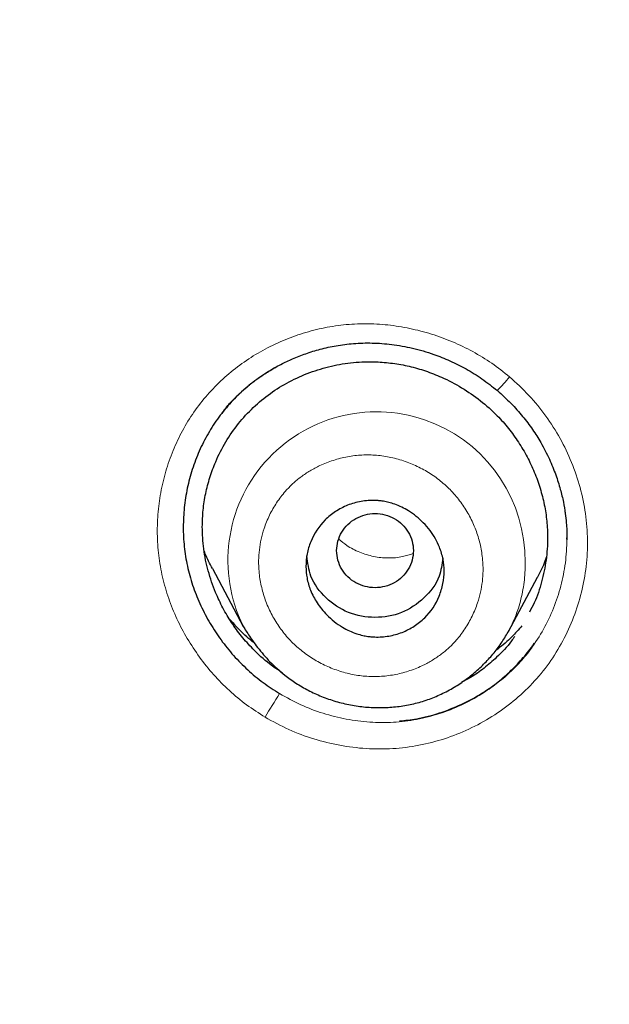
# Model space of a CAD drawing. Header units: millimetres. Extents: x 8 to 830, y 12 to 2106.
# Tile 365 of 624: x 431 to 439, y 1833 to 1846. Entities that reach past the tile are written whole.
import ezdxf

# ---------------------------------------------------------------- set-up
doc = ezdxf.new("R2010")
doc.units = ezdxf.units.MM

msp = doc.modelspace()

# ---------------------------------------------------------------- linework, layer by layer
at = {"color": 7, "linetype": 'Continuous', "lineweight": 30}
for p, q in [((438.214, 1839.315), (438.215, 1839.331)), ((438.216, 1839.323), (438.216, 1839.331)), ((438.216, 1839.323), (438.216, 1839.331)), ((433.6, 1838.93), (434.001, 1838.178)), ((437.455, 1838.112), (437.832, 1838.82)), ((433.938, 1838.102), (433.938, 1838.102)), ((433.938, 1838.102), (433.938, 1838.102)), ((437.457, 1838.12), (437.453, 1838.113))]:
    msp.add_line(p, q, dxfattribs=at)
at = {"color": 8, "linetype": 'Continuous', "lineweight": 0}
msp.add_line((437.453, 1838.113), (437.446, 1838.099), dxfattribs=at)
for centre, radius, start, end in [((434.896, 1843.559), 3.341, 316.2496, 320.3592), ((435.736, 1839.038), 1.934, 3.6952, 206.1592), ((440.327, 1833.496), 6.981, 146.9675, 149.9226)]:
    msp.add_arc(centre, radius, start, end, dxfattribs=at)
at = {"color": 7, "linetype": 'Continuous', "lineweight": 30}
for points, knots in [([(510.735, 1777.283), (511.196, 1778.511), (512.114, 1780.956), (513.098, 1784.726), (513.872, 1788.507), (514.456, 1792.3), (514.943, 1796.485), (515.298, 1801.065), (515.507, 1806.03), (515.602, 1811.577), (515.593, 1817.706), (515.581, 1824.436), (515.477, 1831.185), (515.158, 1837.963), (514.614, 1843.619), (513.944, 1848.142), (513.279, 1851.54), (512.399, 1854.924), (511.244, 1858.268), (509.826, 1861.345), (508.149, 1864.109), (506.256, 1866.524), (504.046, 1868.669), (501.607, 1870.523), (499.025, 1872.121), (495.903, 1873.724), (492.217, 1875.246), (487.967, 1876.614), (483.651, 1877.697), (479.286, 1878.524), (474.885, 1879.093), (470.474, 1879.417), (466.081, 1879.544), (461.71, 1879.555), (457.339, 1879.543), (452.947, 1879.415), (448.536, 1879.093), (444.134, 1878.525), (439.769, 1877.697), (435.453, 1876.616), (431.203, 1875.245), (427.517, 1873.725), (424.396, 1872.122), (421.813, 1870.525), (419.375, 1868.669), (417.164, 1866.525), (415.271, 1864.109), (413.594, 1861.345), (412.176, 1858.269), (411.021, 1854.924), (410.141, 1851.54), (409.476, 1848.142), (408.806, 1843.619), (408.262, 1837.963), (407.943, 1831.185), (407.839, 1824.437), (407.828, 1817.706), (407.817, 1811.126), (407.941, 1804.673), (408.288, 1798.348), (408.866, 1792.889), (409.585, 1788.305), (410.354, 1784.591), (411.329, 1780.89), (412.232, 1778.489), (412.686, 1777.283)], [0, 0, 0, 0, 0.01422, 0.028301, 0.042283, 0.056188, 0.070046, 0.088148, 0.106186, 0.124159, 0.148558, 0.172923, 0.197399, 0.221993, 0.24671, 0.259145, 0.27167, 0.284302, 0.297067, 0.309991, 0.320883, 0.3319, 0.342924, 0.353811, 0.364567, 0.375221, 0.391058, 0.40678, 0.422432, 0.438055, 0.453668, 0.469227, 0.484683, 0.500001, 0.515318, 0.530774, 0.546334, 0.561944, 0.577571, 0.59322, 0.608942, 0.624779, 0.635434, 0.646191, 0.657076, 0.668103, 0.679114, 0.690014, 0.702933, 0.7157, 0.728331, 0.740856, 0.753291, 0.778008, 0.802602, 0.827078, 0.851444, 0.875842, 0.898728, 0.921719, 0.944802, 0.958463, 0.9722, 0.986034, 1, 1, 1, 1]), ([(510.735, 1777.283), (511.196, 1778.511), (512.114, 1780.956), (513.098, 1784.726), (513.872, 1788.507), (514.456, 1792.3), (514.943, 1796.485), (515.298, 1801.065), (515.507, 1806.03), (515.602, 1811.577), (515.593, 1817.706), (515.581, 1824.436), (515.477, 1831.185), (515.158, 1837.963), (514.614, 1843.619), (513.944, 1848.142), (513.279, 1851.54), (512.399, 1854.924), (511.244, 1858.268), (509.826, 1861.345), (508.149, 1864.109), (506.256, 1866.524), (504.046, 1868.669), (501.607, 1870.523), (499.025, 1872.121), (495.903, 1873.724), (492.217, 1875.246), (487.967, 1876.614), (483.651, 1877.697), (479.286, 1878.524), (474.885, 1879.093), (470.474, 1879.417), (466.081, 1879.544), (461.71, 1879.555), (457.339, 1879.543), (452.947, 1879.415), (448.536, 1879.093), (444.134, 1878.525), (439.769, 1877.697), (435.453, 1876.616), (431.203, 1875.245), (427.517, 1873.725), (424.396, 1872.122), (421.813, 1870.525), (419.375, 1868.669), (417.164, 1866.525), (415.271, 1864.109), (413.594, 1861.345), (412.176, 1858.269), (411.021, 1854.924), (410.141, 1851.54), (409.476, 1848.142), (408.806, 1843.619), (408.262, 1837.963), (407.943, 1831.185), (407.839, 1824.437), (407.828, 1817.706), (407.817, 1811.126), (407.941, 1804.673), (408.288, 1798.348), (408.866, 1792.889), (409.585, 1788.305), (410.354, 1784.591), (411.329, 1780.89), (412.232, 1778.489), (412.686, 1777.283)], [0, 0, 0, 0, 0.01422, 0.028301, 0.042283, 0.056188, 0.070046, 0.088148, 0.106186, 0.124159, 0.148558, 0.172923, 0.197399, 0.221993, 0.24671, 0.259145, 0.27167, 0.284302, 0.297067, 0.309991, 0.320883, 0.3319, 0.342924, 0.353811, 0.364567, 0.375221, 0.391058, 0.40678, 0.422432, 0.438055, 0.453668, 0.469227, 0.484683, 0.500001, 0.515318, 0.530774, 0.546334, 0.561944, 0.577571, 0.59322, 0.608942, 0.624779, 0.635434, 0.646191, 0.657076, 0.668103, 0.679114, 0.690014, 0.702933, 0.7157, 0.728331, 0.740856, 0.753291, 0.778008, 0.802602, 0.827078, 0.851444, 0.875842, 0.898728, 0.921719, 0.944802, 0.958463, 0.9722, 0.986034, 1, 1, 1, 1]), ([(509.342, 1777.405), (509.718, 1778.392), (510.47, 1780.366), (511.332, 1783.407), (512.046, 1786.476), (512.617, 1789.571), (513.077, 1792.68), (513.51, 1796.392), (513.859, 1800.711), (514.082, 1805.632), (514.182, 1810.777), (514.188, 1816.142), (514.173, 1821.731), (514.115, 1827.323), (513.942, 1832.92), (513.588, 1838.517), (513.084, 1843.169), (512.519, 1846.875), (511.991, 1849.641), (511.334, 1852.386), (510.519, 1855.094), (509.512, 1857.746), (508.383, 1860.098), (507.165, 1862.141), (505.916, 1863.888), (504.502, 1865.514), (502.758, 1867.162), (500.656, 1868.771), (498.205, 1870.302), (495.467, 1871.725), (492.454, 1873.021), (489.178, 1874.177), (485.839, 1875.143), (482.453, 1875.939), (478.747, 1876.63), (474.722, 1877.159), (470.387, 1877.487), (466.047, 1877.618), (461.711, 1877.632), (457.374, 1877.617), (453.033, 1877.484), (448.697, 1877.159), (444.672, 1876.63), (440.967, 1875.94), (437.582, 1875.144), (434.243, 1874.177), (430.966, 1873.02), (427.952, 1871.725), (425.215, 1870.302), (422.765, 1868.771), (420.664, 1867.161), (418.919, 1865.515), (417.506, 1863.888), (416.255, 1862.141), (415.039, 1860.097), (413.909, 1857.746), (412.902, 1855.094), (412.087, 1852.386), (411.43, 1849.642), (410.902, 1846.875), (410.337, 1843.17), (409.833, 1838.517), (409.479, 1832.921), (409.306, 1827.324), (409.248, 1821.731), (409.233, 1816.142), (409.239, 1810.852), (409.333, 1805.856), (409.537, 1801.159), (409.896, 1796.466), (410.376, 1792.367), (410.925, 1788.863), (411.488, 1785.949), (412.182, 1783.059), (413.011, 1780.196), (413.722, 1778.336), (414.078, 1777.405)], [0, 0, 0, 0, 0.011709, 0.0234, 0.035079, 0.046745, 0.058401, 0.070053, 0.08835, 0.106637, 0.124908, 0.145647, 0.166375, 0.187119, 0.207887, 0.228673, 0.249479, 0.259892, 0.270315, 0.28075, 0.291198, 0.301658, 0.31213, 0.319994, 0.327864, 0.335737, 0.343609, 0.354092, 0.364563, 0.37502, 0.38755, 0.400066, 0.41258, 0.425091, 0.437599, 0.45323, 0.468841, 0.484431, 0.499999, 0.515569, 0.531166, 0.546782, 0.562408, 0.574915, 0.587424, 0.599934, 0.612454, 0.624987, 0.635443, 0.645912, 0.656393, 0.664263, 0.672136, 0.680006, 0.687871, 0.698343, 0.708803, 0.71925, 0.729685, 0.740108, 0.750521, 0.771326, 0.792113, 0.81288, 0.833624, 0.854353, 0.875091, 0.892532, 0.909986, 0.927451, 0.944927, 0.955919, 0.966921, 0.977933, 0.988958, 1, 1, 1, 1]), ([(509.342, 1777.405), (509.718, 1778.392), (510.47, 1780.366), (511.332, 1783.407), (512.046, 1786.476), (512.617, 1789.571), (513.077, 1792.68), (513.51, 1796.392), (513.859, 1800.711), (514.082, 1805.632), (514.182, 1810.777), (514.188, 1816.142), (514.173, 1821.731), (514.115, 1827.323), (513.942, 1832.92), (513.588, 1838.517), (513.084, 1843.169), (512.519, 1846.875), (511.991, 1849.641), (511.334, 1852.386), (510.519, 1855.094), (509.512, 1857.746), (508.383, 1860.098), (507.165, 1862.141), (505.916, 1863.888), (504.502, 1865.514), (502.758, 1867.162), (500.656, 1868.771), (498.205, 1870.302), (495.467, 1871.725), (492.454, 1873.021), (489.178, 1874.177), (485.839, 1875.143), (482.453, 1875.939), (478.747, 1876.63), (474.722, 1877.159), (470.387, 1877.487), (466.047, 1877.618), (461.711, 1877.632), (457.374, 1877.617), (453.033, 1877.484), (448.697, 1877.159), (444.672, 1876.63), (440.967, 1875.94), (437.582, 1875.144), (434.243, 1874.177), (430.966, 1873.02), (427.952, 1871.725), (425.215, 1870.302), (422.765, 1868.771), (420.664, 1867.161), (418.919, 1865.515), (417.506, 1863.888), (416.255, 1862.141), (415.039, 1860.097), (413.909, 1857.746), (412.902, 1855.094), (412.087, 1852.386), (411.43, 1849.642), (410.902, 1846.875), (410.337, 1843.17), (409.833, 1838.517), (409.479, 1832.921), (409.306, 1827.324), (409.248, 1821.731), (409.233, 1816.142), (409.239, 1810.852), (409.333, 1805.856), (409.537, 1801.159), (409.896, 1796.466), (410.376, 1792.367), (410.925, 1788.863), (411.488, 1785.949), (412.182, 1783.059), (413.011, 1780.196), (413.722, 1778.336), (414.078, 1777.405)], [0, 0, 0, 0, 0.011709, 0.0234, 0.035079, 0.046745, 0.058401, 0.070053, 0.08835, 0.106637, 0.124908, 0.145647, 0.166375, 0.187119, 0.207887, 0.228673, 0.249479, 0.259892, 0.270315, 0.28075, 0.291198, 0.301658, 0.31213, 0.319994, 0.327864, 0.335737, 0.343609, 0.354092, 0.364563, 0.37502, 0.38755, 0.400066, 0.41258, 0.425091, 0.437599, 0.45323, 0.468841, 0.484431, 0.499999, 0.515569, 0.531166, 0.546782, 0.562408, 0.574915, 0.587424, 0.599934, 0.612454, 0.624987, 0.635443, 0.645912, 0.656393, 0.664263, 0.672136, 0.680006, 0.687871, 0.698343, 0.708803, 0.71925, 0.729685, 0.740108, 0.750521, 0.771326, 0.792113, 0.81288, 0.833624, 0.854353, 0.875091, 0.892532, 0.909986, 0.927451, 0.944927, 0.955919, 0.966921, 0.977933, 0.988958, 1, 1, 1, 1]), ([(461.71, 1876.725), (459.784, 1876.719), (455.935, 1876.707), (450.167, 1876.421), (444.906, 1875.774), (440.169, 1874.856), (435.962, 1873.771), (431.845, 1872.41), (428.301, 1870.9), (425.325, 1869.325), (422.897, 1867.771), (420.637, 1865.993), (418.61, 1863.96), (416.866, 1861.693), (415.304, 1859.086), (413.966, 1856.162), (412.868, 1852.965), (412.03, 1849.723), (411.394, 1846.461), (410.755, 1842.089), (410.234, 1836.589), (409.939, 1829.959), (409.858, 1823.313), (409.862, 1816.661), (409.876, 1810.844), (409.989, 1805.861), (410.175, 1801.713), (410.481, 1797.567), (410.938, 1793.43), (411.563, 1789.313), (412.42, 1785.241), (413.517, 1781.214), (414.571, 1778.631), (415.1, 1777.336)], [0, 0, 0, 0, 0.041855, 0.08362, 0.125415, 0.156959, 0.188537, 0.219976, 0.251431, 0.272568, 0.293656, 0.314639, 0.33578, 0.356911, 0.377922, 0.403277, 0.42848, 0.45338, 0.478142, 0.502858, 0.552306, 0.601886, 0.651609, 0.701376, 0.751127, 0.782208, 0.813287, 0.844384, 0.875537, 0.906709, 0.937788, 0.968814, 1, 1, 1, 1]), ([(461.71, 1876.622), (459.773, 1876.616), (455.903, 1876.604), (450.104, 1876.313), (444.815, 1875.656), (440.054, 1874.726), (435.827, 1873.625), (431.692, 1872.245), (428.137, 1870.71), (425.155, 1869.108), (422.728, 1867.526), (420.475, 1865.714), (418.469, 1863.641), (416.75, 1861.337), (415.217, 1858.695), (413.911, 1855.743), (412.846, 1852.527), (412.036, 1849.278), (411.423, 1846.017), (410.808, 1841.657), (410.309, 1836.18), (410.03, 1829.586), (409.958, 1822.982), (409.961, 1816.372), (409.978, 1810.591), (410.096, 1805.639), (410.286, 1801.52), (410.596, 1797.409), (411.054, 1793.307), (411.681, 1789.219), (412.539, 1785.169), (413.635, 1781.17), (414.685, 1778.609), (415.209, 1777.329)], [0, 0, 0, 0, 0.042133, 0.084172, 0.12624, 0.157991, 0.189772, 0.221412, 0.253078, 0.274358, 0.295572, 0.316692, 0.337987, 0.359238, 0.380387, 0.405921, 0.431187, 0.456106, 0.480854, 0.505526, 0.554819, 0.604169, 0.653612, 0.70311, 0.752631, 0.783561, 0.81446, 0.845339, 0.876228, 0.907207, 0.938215, 0.96912, 1, 1, 1, 1]), ([(433.71, 1840.937), (433.724, 1840.956), (433.752, 1840.994), (433.798, 1841.052), (433.854, 1841.114), (433.918, 1841.179), (433.996, 1841.251), (434.088, 1841.33), (434.201, 1841.415), (434.337, 1841.505), (434.487, 1841.59), (434.648, 1841.666), (434.818, 1841.733), (435.008, 1841.791), (435.215, 1841.837), (435.44, 1841.866), (435.683, 1841.872), (435.94, 1841.853), (436.21, 1841.805), (436.463, 1841.731), (436.696, 1841.638), (436.907, 1841.532), (437.115, 1841.404), (437.244, 1841.301), (437.31, 1841.249)], [0, 0, 0, 0, 0.02205, 0.041905, 0.06046, 0.084719, 0.109874, 0.140137, 0.175511, 0.216, 0.261602, 0.303503, 0.348931, 0.397863, 0.450276, 0.506159, 0.565638, 0.628828, 0.695768, 0.766436, 0.82185, 0.879273, 0.938663, 1, 1, 1, 1]), ([(433.71, 1840.937), (433.724, 1840.956), (433.752, 1840.994), (433.798, 1841.052), (433.854, 1841.114), (433.918, 1841.179), (433.996, 1841.251), (434.088, 1841.33), (434.201, 1841.415), (434.337, 1841.505), (434.487, 1841.59), (434.648, 1841.666), (434.818, 1841.733), (435.008, 1841.791), (435.215, 1841.837), (435.44, 1841.866), (435.683, 1841.872), (435.94, 1841.853), (436.21, 1841.805), (436.463, 1841.731), (436.696, 1841.638), (436.907, 1841.532), (437.115, 1841.404), (437.244, 1841.301), (437.31, 1841.249)], [0, 0, 0, 0, 0.02205, 0.041905, 0.06046, 0.084719, 0.109874, 0.140137, 0.175511, 0.216, 0.261602, 0.303503, 0.348931, 0.397863, 0.450276, 0.506159, 0.565638, 0.628828, 0.695768, 0.766436, 0.82185, 0.879273, 0.938663, 1, 1, 1, 1]), ([(434.41, 1841.544), (434.34, 1841.501), (434.197, 1841.414), (434, 1841.255), (433.819, 1841.077), (433.66, 1840.878), (433.524, 1840.662), (433.412, 1840.433), (433.324, 1840.194), (433.262, 1839.947), (433.226, 1839.694), (433.216, 1839.439), (433.232, 1839.184), (433.277, 1838.931), (433.348, 1838.684), (433.446, 1838.445), (433.566, 1838.215), (433.709, 1837.998), (433.873, 1837.795), (434.056, 1837.61), (434.255, 1837.442), (434.401, 1837.348), (434.474, 1837.302)], [0, 0, 0, 0, 0.048573, 0.098614, 0.148686, 0.198872, 0.249111, 0.299285, 0.349421, 0.399513, 0.449544, 0.499499, 0.549386, 0.599251, 0.649187, 0.699238, 0.749391, 0.7996, 0.849807, 0.899956, 0.950017, 1, 1, 1, 1]), ([(434.41, 1841.544), (434.34, 1841.501), (434.197, 1841.414), (434, 1841.255), (433.819, 1841.077), (433.66, 1840.878), (433.524, 1840.662), (433.412, 1840.433), (433.324, 1840.194), (433.262, 1839.947), (433.226, 1839.694), (433.216, 1839.439), (433.232, 1839.184), (433.277, 1838.931), (433.348, 1838.684), (433.446, 1838.445), (433.566, 1838.215), (433.709, 1837.998), (433.873, 1837.795), (434.056, 1837.61), (434.255, 1837.442), (434.401, 1837.348), (434.474, 1837.302)], [0, 0, 0, 0, 0.048573, 0.098614, 0.148686, 0.198872, 0.249111, 0.299285, 0.349421, 0.399513, 0.449544, 0.499499, 0.549386, 0.599251, 0.649187, 0.699238, 0.749391, 0.7996, 0.849807, 0.899956, 0.950017, 1, 1, 1, 1]), ([(433.468, 1839.475), (433.47, 1839.548), (433.475, 1839.693), (433.509, 1839.908), (433.564, 1840.119), (433.648, 1840.347), (433.768, 1840.584), (433.933, 1840.822), (434.128, 1841.033), (434.35, 1841.217), (434.598, 1841.37), (434.865, 1841.488), (435.146, 1841.573), (435.435, 1841.62), (435.704, 1841.628), (435.947, 1841.608), (436.163, 1841.568), (436.377, 1841.507), (436.607, 1841.417), (436.849, 1841.29), (437.093, 1841.122), (437.295, 1840.941), (437.458, 1840.757), (437.588, 1840.577), (437.701, 1840.387), (437.795, 1840.186), (437.87, 1839.978), (437.925, 1839.764), (437.957, 1839.548), (437.969, 1839.307), (437.951, 1839.041), (437.891, 1838.757), (437.816, 1838.528), (437.749, 1838.401), (437.727, 1838.361)], [0, 0, 0, 0, 0.027143, 0.054615, 0.081913, 0.109164, 0.146016, 0.182189, 0.218331, 0.254544, 0.290733, 0.327534, 0.364167, 0.400352, 0.436717, 0.463837, 0.490902, 0.518181, 0.545938, 0.582252, 0.618832, 0.655049, 0.682201, 0.70966, 0.736963, 0.764198, 0.791961, 0.819238, 0.846287, 0.873377, 0.909675, 0.945851, 0.982543, 1, 1, 1, 1]), ([(433.468, 1839.475), (433.47, 1839.548), (433.475, 1839.693), (433.509, 1839.908), (433.564, 1840.119), (433.648, 1840.347), (433.768, 1840.584), (433.933, 1840.822), (434.128, 1841.033), (434.35, 1841.217), (434.598, 1841.37), (434.865, 1841.488), (435.146, 1841.573), (435.435, 1841.62), (435.704, 1841.628), (435.947, 1841.608), (436.163, 1841.568), (436.377, 1841.507), (436.607, 1841.417), (436.849, 1841.29), (437.093, 1841.122), (437.295, 1840.941), (437.458, 1840.757), (437.588, 1840.577), (437.701, 1840.387), (437.795, 1840.186), (437.87, 1839.978), (437.925, 1839.764), (437.957, 1839.548), (437.969, 1839.307), (437.951, 1839.041), (437.891, 1838.757), (437.816, 1838.528), (437.749, 1838.401), (437.727, 1838.361)], [0, 0, 0, 0, 0.027143, 0.054615, 0.081913, 0.109164, 0.146016, 0.182189, 0.218331, 0.254544, 0.290733, 0.327534, 0.364167, 0.400352, 0.436717, 0.463837, 0.490902, 0.518181, 0.545938, 0.582252, 0.618832, 0.655049, 0.682201, 0.70966, 0.736963, 0.764198, 0.791961, 0.819238, 0.846287, 0.873377, 0.909675, 0.945851, 0.982543, 1, 1, 1, 1]), ([(437.31, 1841.249), (437.37, 1841.195), (437.487, 1841.09), (437.639, 1840.918), (437.768, 1840.746), (437.885, 1840.56), (437.987, 1840.362), (438.071, 1840.158), (438.13, 1839.97), (438.17, 1839.803), (438.195, 1839.657), (438.208, 1839.535), (438.214, 1839.436), (438.216, 1839.362), (438.216, 1839.321), (438.216, 1839.305)], [0, 0, 0, 0, 0.108669, 0.210955, 0.306996, 0.396872, 0.507172, 0.606661, 0.695377, 0.773336, 0.840535, 0.896796, 0.942057, 0.976423, 1, 1, 1, 1]), ([(437.31, 1841.249), (437.37, 1841.195), (437.487, 1841.09), (437.639, 1840.918), (437.768, 1840.746), (437.885, 1840.56), (437.987, 1840.362), (438.071, 1840.158), (438.13, 1839.97), (438.17, 1839.803), (438.195, 1839.657), (438.208, 1839.535), (438.214, 1839.436), (438.216, 1839.362), (438.216, 1839.321), (438.216, 1839.305)], [0, 0, 0, 0, 0.108669, 0.210955, 0.306996, 0.396872, 0.507172, 0.606661, 0.695377, 0.773336, 0.840535, 0.896796, 0.942057, 0.976423, 1, 1, 1, 1]), ([(434.817, 1838.957), (434.82, 1839.012), (434.827, 1839.123), (434.893, 1839.338), (435.019, 1839.533), (435.2, 1839.678), (435.359, 1839.761), (435.535, 1839.811), (435.675, 1839.821), (435.772, 1839.814), (435.83, 1839.807), (435.899, 1839.792), (436.012, 1839.758), (436.171, 1839.681), (436.323, 1839.558), (436.434, 1839.429), (436.504, 1839.322), (436.564, 1839.197), (436.607, 1839.056), (436.622, 1838.895), (436.606, 1838.733), (436.541, 1838.515), (436.412, 1838.32), (436.23, 1838.175), (436.071, 1838.094), (435.897, 1838.046), (435.762, 1838.036), (435.671, 1838.042), (435.618, 1838.048), (435.553, 1838.06), (435.44, 1838.092), (435.273, 1838.169), (435.123, 1838.288), (435.02, 1838.403), (434.945, 1838.507), (434.875, 1838.641), (434.826, 1838.802), (434.82, 1838.907), (434.817, 1838.957)], [0, 0, 0, 0, 0.029615, 0.05974, 0.121053, 0.152487, 0.184649, 0.217319, 0.25044, 0.258794, 0.269271, 0.281824, 0.29633, 0.331608, 0.375037, 0.399028, 0.421678, 0.443199, 0.472741, 0.499687, 0.529843, 0.560442, 0.62206, 0.653588, 0.685382, 0.71771, 0.750294, 0.757237, 0.76664, 0.778453, 0.792733, 0.828921, 0.874987, 0.893194, 0.910723, 0.943419, 0.973088, 1, 1, 1, 1]), ([(435.217, 1839.164), (435.221, 1839.122), (435.228, 1839.038), (435.28, 1838.92), (435.359, 1838.819), (435.465, 1838.742), (435.586, 1838.693), (435.717, 1838.676), (435.848, 1838.693), (435.97, 1838.742), (436.075, 1838.819), (436.155, 1838.92), (436.205, 1839.038), (436.223, 1839.164), (436.205, 1839.291), (436.155, 1839.408), (436.075, 1839.51), (435.97, 1839.587), (435.848, 1839.636), (435.717, 1839.653), (435.586, 1839.636), (435.465, 1839.587), (435.359, 1839.51), (435.28, 1839.408), (435.228, 1839.291), (435.221, 1839.206), (435.217, 1839.164)], [0, 0, 0, 0, 0.041659, 0.083341, 0.125, 0.166659, 0.208341, 0.25, 0.291659, 0.333341, 0.375, 0.416659, 0.458341, 0.5, 0.541659, 0.583341, 0.625, 0.666659, 0.708341, 0.75, 0.791659, 0.833341, 0.875, 0.916659, 0.958341, 1, 1, 1, 1]), ([(434.509, 1837.574), (434.453, 1837.611), (434.315, 1837.702), (434.14, 1837.865), (433.976, 1838.048), (433.846, 1838.226), (433.733, 1838.417), (433.628, 1838.64), (433.54, 1838.897), (433.479, 1839.185), (433.472, 1839.379), (433.468, 1839.475)], [0, 0, 0, 0, 0.0883476, 0.2178122, 0.3155478, 0.4125872, 0.5098684, 0.6083248, 0.7404357, 0.8702196, 1, 1, 1, 1]), ([(434.509, 1837.574), (434.453, 1837.611), (434.315, 1837.702), (434.14, 1837.865), (433.976, 1838.048), (433.846, 1838.226), (433.733, 1838.417), (433.628, 1838.64), (433.54, 1838.897), (433.479, 1839.185), (433.472, 1839.379), (433.468, 1839.475)], [0, 0, 0, 0, 0.0883476, 0.2178122, 0.3155478, 0.4125872, 0.5098684, 0.6083248, 0.7404357, 0.8702196, 1, 1, 1, 1]), ([(433.6, 1838.93), (433.567, 1838.994), (433.526, 1839.069), (433.497, 1839.149), (433.492, 1839.162)], [0, 0, 0, 0, 0.836943, 1, 1, 1, 1]), ([(436.598, 1839.066), (436.588, 1838.986), (436.565, 1838.791), (436.365, 1838.535), (436.072, 1838.335), (435.716, 1838.275), (435.36, 1838.336), (435.068, 1838.537), (434.865, 1838.801), (434.841, 1839.006), (434.831, 1839.097)], [0, 0, 0, 0, 0.09439, 0.227852, 0.36121, 0.494245, 0.627741, 0.760731, 0.894175, 1, 1, 1, 1]), ([(437.946, 1839.073), (437.941, 1839.058), (437.911, 1838.97), (437.87, 1838.882), (437.829, 1838.813), (437.827, 1838.81)], [0, 0, 0, 0, 0.165905, 0.966691, 1, 1, 1, 1]), ([(434.142, 1837.965), (434.134, 1837.97), (434.059, 1838.027), (433.95, 1838.13), (433.858, 1838.234), (433.82, 1838.276)], [0, 0, 0, 0, 0.064576, 0.624453, 1, 1, 1, 1]), ([(434.142, 1837.965), (434.134, 1837.97), (434.059, 1838.027), (433.95, 1838.13), (433.858, 1838.234), (433.82, 1838.276)], [0, 0, 0, 0, 0.064576, 0.624453, 1, 1, 1, 1]), ([(433.998, 1838.185), (434.008, 1838.168), (434.029, 1838.13), (434.072, 1838.064), (434.125, 1837.987), (434.214, 1837.866), (434.348, 1837.711), (434.519, 1837.558), (434.688, 1837.436), (434.848, 1837.342), (435.021, 1837.262), (435.206, 1837.198), (435.398, 1837.152), (435.593, 1837.124), (435.789, 1837.116), (435.984, 1837.127), (436.175, 1837.157), (436.36, 1837.205), (436.538, 1837.273), (436.708, 1837.358), (436.867, 1837.459), (437.014, 1837.573), (437.148, 1837.698), (437.268, 1837.831), (437.374, 1837.972), (437.432, 1838.073), (437.46, 1838.122)], [0, 0, 0, 0, 0.015522, 0.03397, 0.055921, 0.081775, 0.139783, 0.200651, 0.242831, 0.2863, 0.33109, 0.377181, 0.423802, 0.470242, 0.516458, 0.562404, 0.608042, 0.653356, 0.698468, 0.743611, 0.788609, 0.832807, 0.876092, 0.918417, 0.959734, 1, 1, 1, 1]), ([(437.63, 1838.184), (437.587, 1838.136), (437.489, 1838.028), (437.373, 1837.923), (437.298, 1837.87), (437.289, 1837.864)], [0, 0, 0, 0, 0.4155082, 0.9325369, 1, 1, 1, 1]), ([(437.63, 1838.184), (437.587, 1838.136), (437.489, 1838.028), (437.373, 1837.923), (437.298, 1837.87), (437.289, 1837.864)], [0, 0, 0, 0, 0.4155082, 0.9325369, 1, 1, 1, 1]), ([(436.035, 1836.946), (436.11, 1836.954), (436.287, 1836.972), (436.558, 1837.045), (436.844, 1837.156), (437.09, 1837.29), (437.3, 1837.435), (437.474, 1837.583), (437.63, 1837.748), (437.737, 1837.874), (437.784, 1837.951), (437.791, 1837.962)], [0, 0, 0, 0, 0.107502, 0.25301, 0.397932, 0.544487, 0.654229, 0.76288, 0.87147, 0.981034, 1, 1, 1, 1]), ([(436.035, 1836.946), (436.11, 1836.954), (436.287, 1836.972), (436.558, 1837.045), (436.844, 1837.156), (437.09, 1837.29), (437.3, 1837.435), (437.474, 1837.583), (437.63, 1837.748), (437.737, 1837.874), (437.784, 1837.951), (437.791, 1837.962)], [0, 0, 0, 0, 0.107502, 0.25301, 0.397932, 0.544487, 0.654229, 0.76288, 0.87147, 0.981034, 1, 1, 1, 1]), ([(437.536, 1838.047), (437.522, 1838.027), (437.455, 1837.927), (437.32, 1837.789), (437.139, 1837.632), (436.986, 1837.523), (436.884, 1837.469), (436.845, 1837.449)], [0, 0, 0, 0, 0.07862, 0.391095, 0.624935, 0.85818, 1, 1, 1, 1]), ([(437.536, 1838.047), (437.522, 1838.027), (437.455, 1837.927), (437.32, 1837.789), (437.139, 1837.632), (436.986, 1837.523), (436.884, 1837.469), (436.845, 1837.449)], [0, 0, 0, 0, 0.07862, 0.391095, 0.624935, 0.85818, 1, 1, 1, 1])]:
    msp.add_open_spline(points, degree=3, knots=knots, dxfattribs=at)
at = {"color": 8, "linetype": 'Continuous', "lineweight": 0}
for points, knots in [([(414.698, 1777.363), (414.225, 1778.522), (413.283, 1780.831), (412.261, 1784.414), (411.439, 1788.029), (410.814, 1791.683), (410.284, 1795.749), (409.884, 1800.234), (409.629, 1805.133), (409.493, 1810.65), (409.478, 1816.772), (409.475, 1823.494), (409.563, 1830.215), (409.877, 1836.934), (410.427, 1842.524), (411.106, 1846.98), (411.786, 1850.307), (412.674, 1853.585), (413.826, 1856.787), (415.22, 1859.697), (416.84, 1862.278), (418.635, 1864.516), (420.7, 1866.524), (422.996, 1868.281), (425.45, 1869.815), (428.451, 1871.372), (432.019, 1872.866), (436.141, 1874.209), (440.318, 1875.272), (445, 1876.168), (450.212, 1876.803), (455.95, 1877.088), (459.787, 1877.1), (461.71, 1877.106)], [0, 0, 0, 0, 0.027811, 0.055398, 0.082938, 0.110516, 0.138178, 0.174576, 0.211159, 0.247876, 0.297974, 0.34805, 0.398105, 0.448142, 0.498248, 0.523439, 0.548708, 0.573938, 0.599093, 0.624359, 0.645457, 0.666462, 0.68755, 0.708668, 0.729707, 0.750736, 0.78232, 0.813743, 0.844809, 0.875739, 0.916964, 0.958374, 1, 1, 1, 1]), ([(461.71, 1876.056), (460.287, 1876.052), (457.443, 1876.044), (453.183, 1875.919), (448.938, 1875.601), (444.998, 1875.087), (441.364, 1874.414), (438.035, 1873.629), (434.751, 1872.681), (431.534, 1871.547), (428.579, 1870.272), (425.894, 1868.872), (423.494, 1867.363), (421.261, 1865.638), (419.251, 1863.665), (417.517, 1861.447), (416.057, 1859.045), (414.855, 1856.514), (413.876, 1853.897), (413.089, 1851.223), (412.457, 1848.517), (411.956, 1845.793), (411.43, 1842.125), (410.969, 1837.501), (410.66, 1831.925), (410.527, 1826.343), (410.502, 1820.765), (410.502, 1815.225), (410.533, 1809.721), (410.68, 1804.249), (411.007, 1798.781), (411.504, 1794.045), (412.106, 1790.048), (412.736, 1786.79), (413.535, 1783.568), (414.51, 1780.377), (415.385, 1778.32), (415.824, 1777.288)], [0, 0, 0, 0, 0.031153, 0.062241, 0.093264, 0.124292, 0.149214, 0.174231, 0.199272, 0.224213, 0.249143, 0.270053, 0.290969, 0.311752, 0.332508, 0.353493, 0.374457, 0.395355, 0.4163, 0.437235, 0.458081, 0.478875, 0.499661, 0.541623, 0.583663, 0.625704, 0.667702, 0.709692, 0.750932, 0.792205, 0.833511, 0.874862, 0.899904, 0.924876, 0.94982, 0.974812, 1, 1, 1, 1]), ([(461.71, 1876.056), (460.287, 1876.052), (457.443, 1876.044), (453.183, 1875.919), (448.938, 1875.601), (444.998, 1875.087), (441.364, 1874.414), (438.035, 1873.629), (434.751, 1872.681), (431.534, 1871.547), (428.579, 1870.272), (425.894, 1868.872), (423.494, 1867.363), (421.261, 1865.638), (419.251, 1863.665), (417.517, 1861.447), (416.057, 1859.045), (414.855, 1856.514), (413.876, 1853.897), (413.089, 1851.223), (412.457, 1848.517), (411.956, 1845.793), (411.43, 1842.125), (410.969, 1837.501), (410.66, 1831.925), (410.527, 1826.343), (410.502, 1820.765), (410.502, 1815.225), (410.533, 1809.721), (410.68, 1804.249), (411.007, 1798.781), (411.504, 1794.045), (412.106, 1790.048), (412.736, 1786.79), (413.535, 1783.568), (414.51, 1780.377), (415.385, 1778.32), (415.824, 1777.288)], [0, 0, 0, 0, 0.031153, 0.062241, 0.093264, 0.124292, 0.149214, 0.174231, 0.199272, 0.224213, 0.249143, 0.270053, 0.290969, 0.311752, 0.332508, 0.353493, 0.374457, 0.395355, 0.4163, 0.437235, 0.458081, 0.478875, 0.499661, 0.541623, 0.583663, 0.625704, 0.667702, 0.709692, 0.750932, 0.792205, 0.833511, 0.874862, 0.899904, 0.924876, 0.94982, 0.974812, 1, 1, 1, 1]), ([(434.285, 1836.995), (434.204, 1837.047), (434.04, 1837.152), (433.817, 1837.34), (433.612, 1837.547), (433.429, 1837.774), (433.269, 1838.017), (433.134, 1838.273), (433.026, 1838.541), (432.945, 1838.818), (432.896, 1839.101), (432.877, 1839.386), (432.888, 1839.672), (432.929, 1839.955), (432.999, 1840.233), (433.097, 1840.502), (433.223, 1840.759), (433.376, 1841.001), (433.555, 1841.224), (433.758, 1841.426), (433.981, 1841.604), (434.222, 1841.758), (434.478, 1841.887), (434.746, 1841.989), (435.023, 1842.063), (435.307, 1842.109), (435.595, 1842.124), (435.884, 1842.108), (436.171, 1842.062), (436.454, 1841.989), (436.728, 1841.888), (436.991, 1841.76), (437.241, 1841.609), (437.393, 1841.488), (437.469, 1841.428)], [0, 0, 0, 0, 0.031213, 0.062432, 0.093675, 0.124933, 0.156185, 0.187406, 0.21858, 0.249706, 0.28081, 0.311938, 0.343117, 0.374356, 0.405646, 0.436981, 0.468363, 0.499813, 0.531234, 0.56256, 0.593844, 0.62511, 0.656358, 0.687575, 0.718749, 0.749877, 0.781004, 0.812197, 0.843465, 0.874792, 0.906142, 0.937477, 0.968768, 1, 1, 1, 1]), ([(434.285, 1836.995), (434.204, 1837.047), (434.04, 1837.152), (433.817, 1837.34), (433.612, 1837.547), (433.429, 1837.774), (433.269, 1838.017), (433.134, 1838.273), (433.026, 1838.541), (432.945, 1838.818), (432.896, 1839.101), (432.877, 1839.386), (432.888, 1839.672), (432.929, 1839.955), (432.999, 1840.233), (433.097, 1840.502), (433.223, 1840.759), (433.376, 1841.001), (433.555, 1841.224), (433.758, 1841.426), (433.981, 1841.604), (434.222, 1841.758), (434.478, 1841.887), (434.746, 1841.989), (435.023, 1842.063), (435.307, 1842.109), (435.595, 1842.124), (435.884, 1842.108), (436.171, 1842.062), (436.454, 1841.989), (436.728, 1841.888), (436.991, 1841.76), (437.241, 1841.609), (437.393, 1841.488), (437.469, 1841.428)], [0, 0, 0, 0, 0.031213, 0.062432, 0.093675, 0.124933, 0.156185, 0.187406, 0.21858, 0.249706, 0.28081, 0.311938, 0.343117, 0.374356, 0.405646, 0.436981, 0.468363, 0.499813, 0.531234, 0.56256, 0.593844, 0.62511, 0.656358, 0.687575, 0.718749, 0.749877, 0.781004, 0.812197, 0.843465, 0.874792, 0.906142, 0.937477, 0.968768, 1, 1, 1, 1]), ([(437.469, 1841.428), (437.555, 1841.349), (437.728, 1841.192), (437.947, 1840.921), (438.133, 1840.628), (438.283, 1840.315), (438.394, 1839.987), (438.464, 1839.647), (438.491, 1839.302), (438.473, 1838.958), (438.412, 1838.621), (438.309, 1838.295), (438.168, 1837.985), (437.989, 1837.694), (437.772, 1837.431), (437.522, 1837.198), (437.244, 1836.998), (436.942, 1836.834), (436.623, 1836.708), (436.29, 1836.622), (435.948, 1836.579), (435.602, 1836.58), (435.257, 1836.623), (434.919, 1836.707), (434.591, 1836.827), (434.387, 1836.939), (434.285, 1836.995)], [0, 0, 0, 0, 0.041842, 0.083469, 0.125006, 0.166552, 0.208206, 0.250077, 0.291966, 0.333684, 0.37532, 0.416918, 0.458503, 0.500107, 0.541725, 0.583381, 0.625095, 0.666826, 0.708503, 0.750063, 0.791583, 0.833209, 0.874932, 0.916691, 0.958404, 1, 1, 1, 1]), ([(437.469, 1841.428), (437.555, 1841.349), (437.728, 1841.192), (437.947, 1840.921), (438.133, 1840.628), (438.283, 1840.315), (438.394, 1839.987), (438.464, 1839.647), (438.491, 1839.302), (438.473, 1838.958), (438.412, 1838.621), (438.309, 1838.295), (438.168, 1837.985), (437.989, 1837.694), (437.772, 1837.431), (437.522, 1837.198), (437.244, 1836.998), (436.942, 1836.834), (436.623, 1836.708), (436.29, 1836.622), (435.948, 1836.579), (435.602, 1836.58), (435.257, 1836.623), (434.919, 1836.707), (434.591, 1836.827), (434.387, 1836.939), (434.285, 1836.995)], [0, 0, 0, 0, 0.041842, 0.083469, 0.125006, 0.166552, 0.208206, 0.250077, 0.291966, 0.333684, 0.37532, 0.416918, 0.458503, 0.500107, 0.541725, 0.583381, 0.625095, 0.666826, 0.708503, 0.750063, 0.791583, 0.833209, 0.874932, 0.916691, 0.958404, 1, 1, 1, 1]), ([(437.118, 1839.044), (437.111, 1839.107), (437.095, 1839.232), (437.04, 1839.416), (436.963, 1839.592), (436.865, 1839.757), (436.746, 1839.909), (436.609, 1840.043), (436.457, 1840.159), (436.29, 1840.255), (436.112, 1840.33), (435.927, 1840.382), (435.737, 1840.41), (435.547, 1840.413), (435.358, 1840.391), (435.174, 1840.344), (435.011, 1840.28), (434.871, 1840.206), (434.753, 1840.128), (434.646, 1840.038), (434.537, 1839.927), (434.433, 1839.791), (434.339, 1839.627), (434.275, 1839.467), (434.232, 1839.315), (434.209, 1839.175), (434.199, 1839.034), (434.205, 1838.877), (434.232, 1838.705), (434.285, 1838.521), (434.362, 1838.345), (434.461, 1838.179), (434.579, 1838.027), (434.716, 1837.893), (434.869, 1837.778), (435.035, 1837.681), (435.213, 1837.606), (435.399, 1837.553), (435.588, 1837.525), (435.778, 1837.522), (435.967, 1837.544), (436.151, 1837.59), (436.313, 1837.654), (436.453, 1837.728), (436.571, 1837.807), (436.679, 1837.896), (436.788, 1838.008), (436.892, 1838.145), (436.985, 1838.309), (437.05, 1838.47), (437.093, 1838.622), (437.117, 1838.762), (437.127, 1838.903), (437.121, 1838.997), (437.118, 1839.044)], [0, 0, 0, 0, 0.020787, 0.041529, 0.062575, 0.083587, 0.104284, 0.125025, 0.145804, 0.166516, 0.187504, 0.208491, 0.229179, 0.249933, 0.2706, 0.291569, 0.312398, 0.328314, 0.343921, 0.359379, 0.374848, 0.395644, 0.416356, 0.437344, 0.453173, 0.468762, 0.484272, 0.499862, 0.520683, 0.541451, 0.562526, 0.583587, 0.604278, 0.624965, 0.645791, 0.666511, 0.687465, 0.708532, 0.729241, 0.749955, 0.770746, 0.791465, 0.812467, 0.82828, 0.843856, 0.859353, 0.874936, 0.895582, 0.916582, 0.93741, 0.95332, 0.968948, 0.984454, 1, 1, 1, 1]), ([(434.474, 1837.302), (434.565, 1837.251), (434.747, 1837.15), (435.039, 1837.041), (435.341, 1836.965), (435.648, 1836.925), (435.956, 1836.923), (436.26, 1836.96), (436.557, 1837.036), (436.842, 1837.147), (437.088, 1837.281), (437.297, 1837.425), (437.472, 1837.572), (437.631, 1837.736), (437.788, 1837.934), (437.935, 1838.171), (438.061, 1838.449), (438.152, 1838.74), (438.207, 1839.042), (438.22, 1839.349), (438.213, 1839.562), (438.19, 1839.67), (438.189, 1839.676)], [0, 0, 0, 0, 0.055569, 0.111134, 0.166646, 0.222047, 0.277302, 0.332445, 0.38766, 0.443013, 0.498418, 0.539961, 0.581458, 0.622906, 0.664339, 0.719572, 0.774811, 0.830084, 0.885412, 0.940841, 0.99648, 1, 1, 1, 1]), ([(434.474, 1837.302), (434.565, 1837.251), (434.747, 1837.15), (435.039, 1837.041), (435.341, 1836.965), (435.648, 1836.925), (435.956, 1836.923), (436.26, 1836.96), (436.557, 1837.036), (436.842, 1837.147), (437.088, 1837.281), (437.297, 1837.425), (437.472, 1837.572), (437.631, 1837.736), (437.788, 1837.934), (437.935, 1838.171), (438.061, 1838.449), (438.152, 1838.74), (438.207, 1839.042), (438.22, 1839.349), (438.213, 1839.562), (438.19, 1839.67), (438.189, 1839.676)], [0, 0, 0, 0, 0.055569, 0.111134, 0.166646, 0.222047, 0.277302, 0.332445, 0.38766, 0.443013, 0.498418, 0.539961, 0.581458, 0.622906, 0.664339, 0.719572, 0.774811, 0.830084, 0.885412, 0.940841, 0.99648, 1, 1, 1, 1]), ([(436.212, 1839.127), (436.167, 1839.112), (436.063, 1839.076), (435.888, 1839.063), (435.698, 1839.082), (435.516, 1839.139), (435.361, 1839.216), (435.279, 1839.286), (435.246, 1839.315)], [0, 0, 0, 0, 0.138882, 0.323071, 0.506437, 0.689697, 0.873161, 1, 1, 1, 1]), ([(437.666, 1839.163), (437.67, 1839.078), (437.678, 1838.91), (437.649, 1838.658), (437.594, 1838.435), (437.528, 1838.255), (437.478, 1838.16), (437.457, 1838.12)], [0, 0, 0, 0, 0.234171, 0.46794, 0.70078, 0.874671, 1, 1, 1, 1])]:
    msp.add_open_spline(points, degree=3, knots=knots, dxfattribs=at)

doc.saveas('drawing.dxf')
